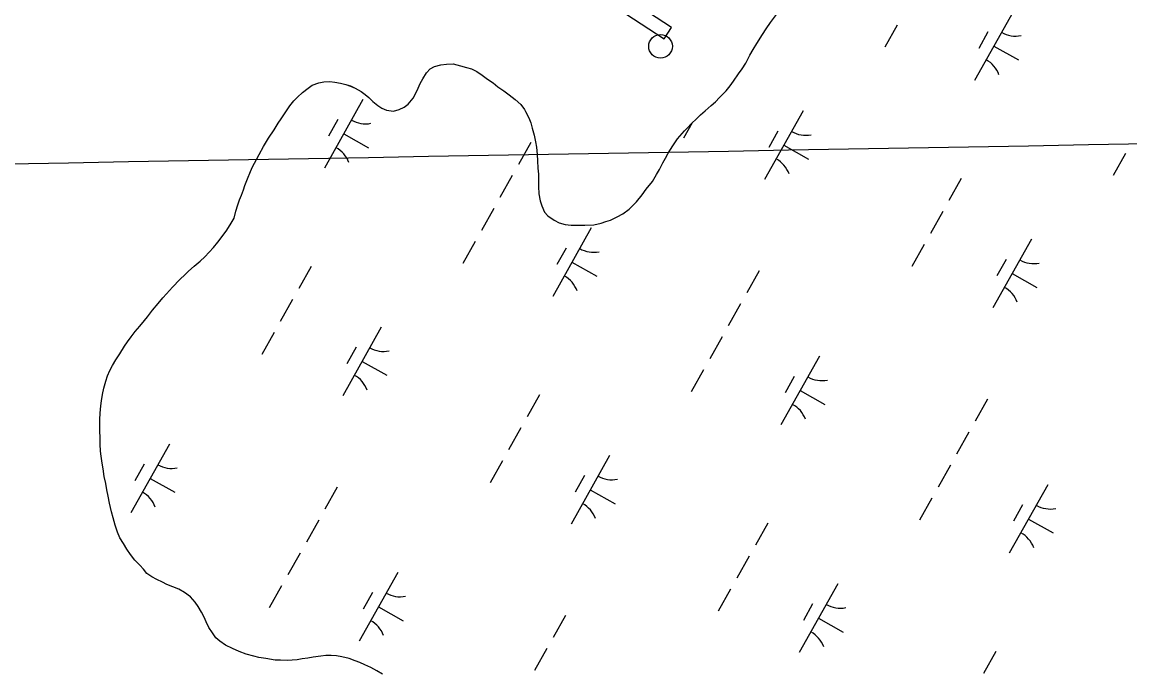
# Model space of a CAD drawing. Extents: x 3913936 to 3933962, y 195330 to 217741.
# Drawn here: x 3928086 to 3928789, y 205420 to 205834 of the extents above; entities that cross this region are included whole.
import ezdxf

# ---------------------------------------------------------------- set-up
doc = ezdxf.new("R2010")
doc.units = 0
for name, color, linetype in [('V-CHAN-DOCK', 7, 'Continuous'), ('V-DOMW-TANK', 7, 'Continuous'), ('V-GRID-MAJR', 7, 'Continuous'), ('V-TOPO-SHOR', 7, 'Continuous'), ('V-WETL-SWMP', 7, 'Continuous')]:
    doc.layers.add(name, color=color, linetype=linetype)

msp = doc.modelspace()

# ---------------------------------------------------------------- linework, layer by layer
at = {"layer": 'V-CHAN-DOCK'}
msp.add_lwpolyline([(3928469.29, 205839.26), (3928493.7, 205823.36), (3928498.42, 205830.6), (3928474, 205846.5)], close=True, dxfattribs=at)
at = {"layer": 'V-DOMW-TANK'}
msp.add_circle((3928491.38, 205818.59), 7.5, dxfattribs=at)
at = {"layer": 'V-GRID-MAJR'}
msp.add_spline([(3919352.04, 205590.79), (3919894.41, 205600.25), (3925219.37, 205693.59), (3930096.8, 205779.76)], degree=3, dxfattribs=at)
at = {"layer": 'V-TOPO-SHOR'}
for points in [[(3928405.58, 205777.25), (3928407.76, 205773.09), (3928408.94, 205770.12), (3928409.93, 205766.55), (3928411.12, 205762.2), (3928411.91, 205758.04), (3928412.5, 205754.67), (3928413.09, 205749.92), (3928413.28, 205745.96), (3928413.48, 205741.21), (3928413.87, 205737.45), (3928413.87, 205733.1), (3928413.87, 205729.53), (3928414.06, 205724.98), (3928414.85, 205720.43), (3928416.04, 205717.26), (3928417.62, 205713.3), (3928419.79, 205710.92), (3928423.75, 205708.15), (3928426.92, 205706.56), (3928430.87, 205705.57), (3928434.64, 205704.97), (3928439.19, 205704.97), (3928443.35, 205704.97), (3928449.09, 205705.36), (3928453.64, 205706.35), (3928456.61, 205707.33), (3928459.58, 205708.32), (3928463.74, 205710.3), (3928467.5, 205712.27), (3928471.46, 205715.24), (3928476.22, 205719.79), (3928479.78, 205724.34), (3928482.36, 205727.9), (3928486.32, 205732.85), (3928488.9, 205737.2), (3928490.68, 205740.37), (3928492.86, 205744.72), (3928494.45, 205747.69), (3928496.23, 205750.86), (3928499.2, 205755.41), (3928502.18, 205759.96), (3928506.53, 205764.91), (3928508.71, 205767.08), (3928510.89, 205769.45), (3928514.46, 205772.82), (3928516.83, 205775.19), (3928519.81, 205777.57), (3928523.57, 205780.93), (3928526.34, 205783.3), (3928528.92, 205786.07), (3928533.08, 205790.42), (3928535.65, 205793.59), (3928537.83, 205796.56), (3928541, 205801.11), (3928543.18, 205804.27), (3928545.56, 205807.84), (3928548.14, 205812.98), (3928550.32, 205816.54), (3928552.5, 205820.3), (3928556.06, 205826.04), (3928558.44, 205829.8), (3928561.21, 205833.76), (3928564.98, 205838.7)], [(3928294.42, 205793.41), (3928297.45, 205792.12), (3928301.15, 205789.92), (3928303.79, 205787.98), (3928306.17, 205786.04), (3928308.68, 205783.57), (3928311.73, 205780.97), (3928314.37, 205779.29), (3928317.27, 205778.01), (3928321.73, 205777.52), (3928325.4, 205778.47), (3928328.53, 205779.95), (3928331.14, 205781.94), (3928334.25, 205785.77), (3928335.8, 205788.41), (3928337.47, 205792.1), (3928338.76, 205795), (3928340.3, 205797.9), (3928342.76, 205801.73), (3928344.97, 205804.24), (3928347.84, 205805.85), (3928351.77, 205806.93), (3928355.44, 205807.36), (3928359.64, 205807.4), (3928364.37, 205806.26), (3928368.05, 205805.25), (3928371.34, 205804.23), (3928374.77, 205802.55), (3928378.07, 205800.35), (3928381.5, 205797.76), (3928385.07, 205795.43), (3928388.11, 205792.97), (3928391.81, 205790.38), (3928395.25, 205787.79), (3928399.08, 205784.8), (3928402.65, 205781.56), (3928404.91, 205778.56), (3928405.58, 205777.25)], [(3928195.79, 205465.76), (3928192.75, 205469.01), (3928189.05, 205471.73), (3928185.48, 205473.93), (3928181.67, 205475.47), (3928177.85, 205477.01), (3928175.08, 205478.29), (3928171.52, 205480.1), (3928168.22, 205481.77), (3928165.18, 205483.98), (3928162.93, 205486.58), (3928160.67, 205489.18), (3928157.5, 205492.43), (3928154.71, 205495.95), (3928152.44, 205499.34), (3928150.18, 205502.99), (3928148.04, 205506.52), (3928146.57, 205510.18), (3928144.95, 205514.62), (3928143.73, 205519.33), (3928142.64, 205523.13), (3928141.41, 205528.5), (3928140.45, 205532.95), (3928139.76, 205537.01), (3928139.06, 205541.07), (3928137.97, 205545.52), (3928137.4, 205550.24), (3928136.71, 205553.91), (3928136.01, 205558.49), (3928135.72, 205561.64), (3928135.42, 205566.1), (3928135.38, 205570.17), (3928135.21, 205574.36), (3928135.31, 205578.04), (3928135.27, 205581.71), (3928135.36, 205585.78), (3928135.85, 205590.25), (3928136.21, 205593.53), (3928136.96, 205597.47), (3928137.71, 205601.55), (3928138.98, 205606.02), (3928140.13, 205609.31), (3928141.54, 205612.74), (3928143.22, 205616.03), (3928145.41, 205619.6), (3928147.87, 205623.43), (3928150.84, 205628.18), (3928152.79, 205630.95), (3928155.25, 205634.25), (3928157.71, 205637.56), (3928160.57, 205641), (3928163.55, 205644.57), (3928165.5, 205646.95), (3928168.74, 205651.04), (3928172.37, 205655.41), (3928175.22, 205658.98), (3928177.56, 205661.49), (3928181.33, 205665.73), (3928186.14, 205670.63), (3928189.39, 205673.67), (3928191.6, 205675.92), (3928195.24, 205679.11), (3928198.89, 205682.29), (3928201.88, 205684.94), (3928204.74, 205687.86), (3928207.34, 205690.77), (3928210.19, 205694.21), (3928213.04, 205697.91), (3928215.89, 205701.87), (3928218.74, 205706.23), (3928220.55, 205709.39), (3928221.68, 205714), (3928222.83, 205717.94), (3928223.98, 205721.1), (3928225.13, 205724), (3928226.41, 205727.42), (3928227.44, 205730.32), (3928228.97, 205734.53), (3928230.9, 205739.14), (3928232.31, 205742.04), (3928234.76, 205746.79), (3928236.44, 205749.96), (3928239.28, 205754.97), (3928242.38, 205760.25), (3928245.87, 205765.66), (3928248.59, 205769.88), (3928250.4, 205772.65), (3928253.37, 205777.01), (3928255.96, 205780.71), (3928258.56, 205784.02), (3928260.77, 205786.4), (3928264.02, 205789.32), (3928267.54, 205792.1), (3928270.14, 205793.83), (3928274.33, 205795.45), (3928277.47, 205796), (3928281.27, 205796.3), (3928284.56, 205795.81), (3928288.11, 205795.18), (3928291.4, 205794.29), (3928294.42, 205793.41)], [(3928314.71, 205420.03), (3928311.15, 205422.1), (3928307.32, 205424.16), (3928303.63, 205425.96), (3928300.34, 205427.38), (3928297.44, 205428.4), (3928293.62, 205429.94), (3928288.89, 205431.07), (3928285.6, 205431.57), (3928282.19, 205431.8), (3928278.78, 205431.77), (3928275.63, 205431.47), (3928270.78, 205430.77), (3928267.38, 205430.21), (3928263.84, 205429.66), (3928260.56, 205429.1), (3928257.42, 205428.81), (3928254.14, 205428.65), (3928249.94, 205428.87), (3928246.53, 205428.97), (3928240.61, 205429.83), (3928236.14, 205430.58), (3928232.99, 205431.34), (3928228.12, 205432.6), (3928223.65, 205434.27), (3928219.43, 205436.2), (3928215.08, 205438.39), (3928211.51, 205440.85), (3928209, 205443.05), (3928206.74, 205446.31), (3928204.47, 205449.7), (3928202.87, 205453.23), (3928201.53, 205456.1), (3928199.92, 205459.37), (3928197.79, 205462.89), (3928195.79, 205465.76)]]:
    msp.add_lwpolyline(points, dxfattribs=at)
at = {"layer": 'V-WETL-SWMP'}
for p, q in [((3928715.36, 205840.55), (3928690.86, 205796.96)), ((3928558.44, 205829.8), (3928561.22, 205833.76)), ((3928561.22, 205833.76), (3928564.98, 205838.7)), ((3928556.06, 205826.04), (3928558.44, 205829.8)), ((3928641.68, 205831.98), (3928633.84, 205818.03)), ((3928699.33, 205827.77), (3928693.45, 205817.31)), ((3928550.32, 205816.54), (3928552.5, 205820.3)), ((3928552.5, 205820.3), (3928556.06, 205826.04)), ((3928545.56, 205807.84), (3928548.14, 205812.98)), ((3928548.14, 205812.98), (3928550.32, 205816.54)), ((3928703.11, 205818.76), (3928718.8, 205809.94)), ((3928344.97, 205804.24), (3928347.84, 205805.85)), ((3928347.84, 205805.85), (3928351.77, 205806.93)), ((3928351.77, 205806.93), (3928355.44, 205807.36)), ((3928355.44, 205807.36), (3928359.64, 205807.4)), ((3928359.64, 205807.4), (3928364.37, 205806.26)), ((3928364.37, 205806.26), (3928368.05, 205805.25)), ((3928368.05, 205805.25), (3928371.34, 205804.23)), ((3928543.18, 205804.27), (3928545.56, 205807.84)), ((3928340.3, 205797.9), (3928342.76, 205801.73)), ((3928342.76, 205801.73), (3928344.97, 205804.24)), ((3928371.34, 205804.23), (3928374.77, 205802.55)), ((3928374.77, 205802.55), (3928378.07, 205800.35)), ((3928378.07, 205800.35), (3928381.51, 205797.76)), ((3928537.83, 205796.56), (3928541, 205801.11)), ((3928541, 205801.11), (3928543.18, 205804.27)), ((3928264.02, 205789.32), (3928267.54, 205792.1)), ((3928267.54, 205792.1), (3928270.14, 205793.83)), ((3928270.14, 205793.83), (3928274.33, 205795.45)), ((3928274.33, 205795.45), (3928277.47, 205796)), ((3928277.47, 205796), (3928281.27, 205796.3)), ((3928281.27, 205796.3), (3928284.56, 205795.81)), ((3928284.56, 205795.81), (3928288.11, 205795.18)), ((3928288.11, 205795.18), (3928291.4, 205794.3)), ((3928291.4, 205794.3), (3928294.42, 205793.4)), ((3928294.42, 205793.4), (3928297.45, 205792.12)), ((3928297.45, 205792.12), (3928301.15, 205789.93)), ((3928335.8, 205788.41), (3928337.47, 205792.1)), ((3928337.47, 205792.1), (3928338.76, 205795)), ((3928338.76, 205795), (3928340.3, 205797.9)), ((3928381.51, 205797.76), (3928385.07, 205795.43)), ((3928385.07, 205795.43), (3928388.11, 205792.97)), ((3928388.11, 205792.97), (3928391.81, 205790.38)), ((3928533.08, 205790.42), (3928535.65, 205793.59)), ((3928535.65, 205793.59), (3928537.83, 205796.56)), ((3928255.96, 205780.71), (3928258.56, 205784.02)), ((3928258.56, 205784.02), (3928260.77, 205786.4)), ((3928260.77, 205786.4), (3928264.02, 205789.32)), ((3928302.39, 205784.81), (3928277.89, 205741.22)), ((3928301.15, 205789.93), (3928303.79, 205787.98)), ((3928303.79, 205787.98), (3928306.17, 205786.04)), ((3928306.17, 205786.04), (3928308.68, 205783.57)), ((3928331.14, 205781.94), (3928334.25, 205785.77)), ((3928334.25, 205785.77), (3928335.8, 205788.41)), ((3928391.81, 205790.38), (3928395.25, 205787.79)), ((3928395.25, 205787.79), (3928399.08, 205784.8)), ((3928399.08, 205784.8), (3928402.65, 205781.56)), ((3928526.34, 205783.3), (3928528.92, 205786.07)), ((3928528.92, 205786.07), (3928533.08, 205790.42)), ((3928250.4, 205772.65), (3928253.37, 205777.01)), ((3928253.37, 205777.01), (3928255.96, 205780.71)), ((3928308.68, 205783.57), (3928311.73, 205780.97)), ((3928311.73, 205780.97), (3928314.37, 205779.29)), ((3928314.37, 205779.29), (3928317.27, 205778)), ((3928317.27, 205778), (3928321.73, 205777.52)), ((3928321.73, 205777.52), (3928325.4, 205778.47)), ((3928325.4, 205778.47), (3928328.53, 205779.95)), ((3928328.53, 205779.95), (3928331.14, 205781.94)), ((3928402.65, 205781.56), (3928404.91, 205778.56)), ((3928404.91, 205778.56), (3928405.58, 205777.25)), ((3928405.58, 205777.25), (3928407.76, 205773.09)), ((3928516.83, 205775.19), (3928519.81, 205777.57)), ((3928519.81, 205777.57), (3928523.57, 205780.93)), ((3928523.57, 205780.93), (3928526.34, 205783.3)), ((3928582, 205777.59), (3928557.49, 205734.01)), ((3928245.87, 205765.66), (3928248.58, 205769.88)), ((3928248.58, 205769.88), (3928250.4, 205772.65)), ((3928286.36, 205772.03), (3928280.48, 205761.57)), ((3928407.76, 205773.09), (3928408.95, 205770.12)), ((3928408.95, 205770.12), (3928409.93, 205766.55)), ((3928511.57, 205770.1), (3928506.06, 205760.29)), ((3928510.89, 205769.46), (3928514.46, 205772.82)), ((3928514.46, 205772.82), (3928516.83, 205775.19)), ((3928242.38, 205760.25), (3928245.87, 205765.66)), ((3928290.14, 205763.02), (3928305.83, 205754.2)), ((3928409.93, 205766.55), (3928411.12, 205762.2)), ((3928502.18, 205759.96), (3928506.53, 205764.9)), ((3928506.53, 205764.9), (3928508.71, 205767.08)), ((3928508.71, 205767.08), (3928510.89, 205769.46)), ((3928565.96, 205764.81), (3928560.08, 205754.35)), ((3928239.28, 205754.97), (3928242.38, 205760.25)), ((3928408.99, 205757.49), (3928401.15, 205743.55)), ((3928411.12, 205762.2), (3928411.91, 205758.04)), ((3928411.91, 205758.04), (3928412.5, 205754.67)), ((3928499.2, 205755.41), (3928502.18, 205759.96)), ((3928569.74, 205755.8), (3928585.44, 205746.98)), ((3928234.76, 205746.79), (3928236.44, 205749.96)), ((3928236.44, 205749.96), (3928239.28, 205754.97)), ((3928412.5, 205754.67), (3928413.09, 205749.92)), ((3928413.09, 205749.92), (3928413.28, 205745.96)), ((3928494.45, 205747.69), (3928496.23, 205750.86)), ((3928496.23, 205750.86), (3928499.2, 205755.41)), ((3928786.67, 205750.47), (3928778.83, 205736.53)), ((3928230.9, 205739.14), (3928232.31, 205742.04)), ((3928232.31, 205742.04), (3928234.76, 205746.79)), ((3928413.28, 205745.96), (3928413.48, 205741.21)), ((3928490.68, 205740.37), (3928492.86, 205744.72)), ((3928492.86, 205744.72), (3928494.45, 205747.69)), ((3928228.97, 205734.53), (3928230.9, 205739.14)), ((3928397.23, 205736.57), (3928389.39, 205722.63)), ((3928413.48, 205741.21), (3928413.87, 205737.45)), ((3928413.87, 205737.45), (3928413.87, 205733.1)), ((3928486.32, 205732.85), (3928488.9, 205737.2)), ((3928488.9, 205737.2), (3928490.68, 205740.37)), ((3928226.41, 205727.42), (3928227.44, 205730.32)), ((3928227.44, 205730.32), (3928228.97, 205734.53)), ((3928413.87, 205733.1), (3928413.87, 205729.53)), ((3928413.87, 205729.53), (3928414.06, 205724.98)), ((3928479.78, 205724.34), (3928482.36, 205727.9)), ((3928482.36, 205727.9), (3928486.32, 205732.85)), ((3928682.42, 205734.57), (3928674.58, 205720.62)), ((3928222.83, 205717.94), (3928223.98, 205721.1)), ((3928223.98, 205721.1), (3928225.13, 205724)), ((3928225.13, 205724), (3928226.41, 205727.42)), ((3928414.06, 205724.98), (3928414.85, 205720.43)), ((3928476.22, 205719.79), (3928479.78, 205724.34)), ((3928220.55, 205709.39), (3928221.68, 205714)), ((3928221.68, 205714), (3928222.83, 205717.94)), ((3928385.46, 205715.65), (3928377.62, 205701.71)), ((3928414.85, 205720.43), (3928416.04, 205717.26)), ((3928416.04, 205717.26), (3928417.62, 205713.3)), ((3928467.5, 205712.28), (3928471.46, 205715.24)), ((3928471.46, 205715.24), (3928476.22, 205719.79)), ((3928670.66, 205713.64), (3928662.82, 205699.7)), ((3928218.74, 205706.23), (3928220.55, 205709.39)), ((3928417.62, 205713.3), (3928419.79, 205710.92)), ((3928419.79, 205710.92), (3928423.75, 205708.15)), ((3928423.75, 205708.15), (3928426.92, 205706.56)), ((3928426.92, 205706.56), (3928430.88, 205705.57)), ((3928453.64, 205706.35), (3928456.61, 205707.33)), ((3928456.61, 205707.33), (3928459.58, 205708.32)), ((3928459.58, 205708.32), (3928463.74, 205710.3)), ((3928463.74, 205710.3), (3928467.5, 205712.28)), ((3928213.04, 205697.91), (3928215.89, 205701.87)), ((3928215.89, 205701.87), (3928218.74, 205706.23)), ((3928447.39, 205703.3), (3928422.89, 205659.72)), ((3928430.88, 205705.57), (3928434.64, 205704.97)), ((3928434.64, 205704.97), (3928439.19, 205704.97)), ((3928439.19, 205704.97), (3928443.35, 205704.97)), ((3928443.35, 205704.97), (3928449.09, 205705.36)), ((3928449.09, 205705.36), (3928453.64, 205706.35)), ((3928207.34, 205690.77), (3928210.19, 205694.21)), ((3928210.19, 205694.21), (3928213.04, 205697.91)), ((3928373.7, 205694.73), (3928365.86, 205680.78)), ((3928658.9, 205692.72), (3928651.06, 205678.78)), ((3928726.99, 205696.08), (3928702.49, 205652.5)), ((3928201.88, 205684.94), (3928204.74, 205687.86)), ((3928204.74, 205687.86), (3928207.34, 205690.77)), ((3928431.36, 205690.52), (3928425.48, 205680.06)), ((3928191.6, 205675.93), (3928195.24, 205679.11)), ((3928195.24, 205679.11), (3928198.89, 205682.29)), ((3928198.89, 205682.29), (3928201.88, 205684.94)), ((3928269.45, 205678.83), (3928261.61, 205664.88)), ((3928435.14, 205681.51), (3928450.83, 205672.69)), ((3928710.96, 205683.3), (3928705.08, 205672.84)), ((3928186.14, 205670.63), (3928189.39, 205673.67)), ((3928189.39, 205673.67), (3928191.6, 205675.93)), ((3928553.98, 205675.99), (3928546.14, 205662.04)), ((3928714.74, 205674.29), (3928730.43, 205665.47)), ((3928177.56, 205661.49), (3928181.33, 205665.73)), ((3928181.33, 205665.73), (3928186.14, 205670.63)), ((3928172.37, 205655.41), (3928175.23, 205658.98)), ((3928175.23, 205658.98), (3928177.56, 205661.49)), ((3928257.69, 205657.9), (3928249.85, 205643.96)), ((3928165.5, 205646.95), (3928168.74, 205651.04)), ((3928168.74, 205651.04), (3928172.37, 205655.41)), ((3928542.22, 205655.06), (3928534.38, 205641.12)), ((3928160.57, 205641), (3928163.55, 205644.57)), ((3928163.55, 205644.57), (3928165.5, 205646.95)), ((3928155.25, 205634.25), (3928157.71, 205637.56)), ((3928157.71, 205637.56), (3928160.57, 205641)), ((3928245.93, 205636.98), (3928238.09, 205623.04)), ((3928314.02, 205640.34), (3928289.52, 205596.76)), ((3928150.84, 205628.18), (3928152.79, 205630.95)), ((3928152.79, 205630.95), (3928155.25, 205634.25)), ((3928530.46, 205634.14), (3928522.62, 205620.2)), ((3928145.41, 205619.6), (3928147.87, 205623.43)), ((3928147.87, 205623.43), (3928150.84, 205628.18)), ((3928297.99, 205627.56), (3928292.11, 205617.1)), ((3928141.54, 205612.74), (3928143.22, 205616.03)), ((3928143.22, 205616.03), (3928145.41, 205619.6)), ((3928301.77, 205618.55), (3928317.46, 205609.73)), ((3928592.39, 205621.79), (3928567.89, 205578.21)), ((3928138.98, 205606.02), (3928140.13, 205609.31)), ((3928140.13, 205609.31), (3928141.54, 205612.74)), ((3928518.7, 205613.22), (3928510.86, 205599.28)), ((3928576.35, 205609.01), (3928570.47, 205598.55)), ((3928136.96, 205597.47), (3928137.71, 205601.55)), ((3928137.71, 205601.55), (3928138.98, 205606.02)), ((3928136.21, 205593.53), (3928136.96, 205597.47)), ((3928414.45, 205597.32), (3928406.61, 205583.37)), ((3928580.14, 205600), (3928595.83, 205591.18)), ((3928698.98, 205594.48), (3928691.14, 205580.53)), ((3928135.36, 205585.78), (3928135.85, 205590.25)), ((3928135.85, 205590.25), (3928136.21, 205593.53)), ((3928135.27, 205581.71), (3928135.36, 205585.78)), ((3928135.31, 205578.04), (3928135.27, 205581.71)), ((3928135.21, 205574.36), (3928135.31, 205578.04)), ((3928135.38, 205570.17), (3928135.21, 205574.36)), ((3928402.69, 205576.4), (3928394.84, 205562.45)), ((3928687.22, 205573.56), (3928679.38, 205559.61)), ((3928135.42, 205566.1), (3928135.38, 205570.17)), ((3928135.72, 205561.64), (3928135.42, 205566.1)), ((3928179.42, 205566.05), (3928154.92, 205522.47)), ((3928136.01, 205558.49), (3928135.72, 205561.64)), ((3928459.02, 205558.83), (3928434.52, 205515.25)), ((3928136.71, 205553.91), (3928136.01, 205558.49)), ((3928137.4, 205550.24), (3928136.71, 205553.91)), ((3928163.38, 205553.27), (3928157.5, 205542.81)), ((3928390.92, 205555.47), (3928383.08, 205541.53)), ((3928675.46, 205552.63), (3928667.62, 205538.69)), ((3928137.97, 205545.52), (3928137.4, 205550.24)), ((3928139.06, 205541.07), (3928137.97, 205545.52)), ((3928442.99, 205546.05), (3928437.11, 205535.59)), ((3928139.76, 205537.01), (3928139.06, 205541.07)), ((3928167.17, 205544.26), (3928182.86, 205535.44)), ((3928286.01, 205538.74), (3928278.17, 205524.79)), ((3928737.39, 205540.28), (3928712.89, 205496.7)), ((3928140.45, 205532.95), (3928139.76, 205537.01)), ((3928141.41, 205528.5), (3928140.45, 205532.95)), ((3928446.77, 205537.04), (3928462.46, 205528.22)), ((3928663.7, 205531.71), (3928655.86, 205517.77)), ((3928142.64, 205523.13), (3928141.41, 205528.5)), ((3928721.35, 205527.5), (3928715.47, 205517.04)), ((3928143.73, 205519.33), (3928142.64, 205523.13)), ((3928144.95, 205514.62), (3928143.73, 205519.33)), ((3928274.25, 205517.81), (3928266.41, 205503.87)), ((3928725.14, 205518.49), (3928740.83, 205509.67)), ((3928146.57, 205510.18), (3928144.95, 205514.62)), ((3928148.05, 205506.52), (3928146.57, 205510.18)), ((3928559.44, 205515.81), (3928551.6, 205501.86)), ((3928150.18, 205502.99), (3928148.05, 205506.52)), ((3928152.44, 205499.34), (3928150.18, 205502.99)), ((3928154.71, 205495.95), (3928152.44, 205499.34)), ((3928157.49, 205492.43), (3928154.71, 205495.95)), ((3928262.49, 205496.89), (3928254.65, 205482.95)), ((3928160.67, 205489.18), (3928157.49, 205492.43)), ((3928162.93, 205486.58), (3928160.67, 205489.18)), ((3928547.68, 205494.89), (3928539.84, 205480.94)), ((3928165.18, 205483.98), (3928162.93, 205486.58)), ((3928168.22, 205481.77), (3928165.18, 205483.98)), ((3928171.52, 205480.1), (3928168.22, 205481.77)), ((3928324.42, 205484.54), (3928299.92, 205440.96)), ((3928175.08, 205478.29), (3928171.52, 205480.1)), ((3928177.85, 205477.01), (3928175.08, 205478.29)), ((3928181.67, 205475.47), (3928177.85, 205477.01)), ((3928185.48, 205473.93), (3928181.67, 205475.47)), ((3928250.73, 205475.97), (3928242.89, 205462.03)), ((3928604.02, 205477.32), (3928579.52, 205433.74)), ((3928189.05, 205471.73), (3928185.48, 205473.93)), ((3928192.75, 205469.01), (3928189.05, 205471.73)), ((3928195.79, 205465.76), (3928192.75, 205469.01)), ((3928308.38, 205471.76), (3928302.5, 205461.3)), ((3928535.92, 205473.96), (3928528.08, 205460.02)), ((3928197.79, 205462.89), (3928195.79, 205465.76)), ((3928199.92, 205459.37), (3928197.79, 205462.89)), ((3928312.17, 205462.75), (3928327.86, 205453.93)), ((3928587.98, 205464.54), (3928582.1, 205454.08)), ((3928201.53, 205456.1), (3928199.92, 205459.37)), ((3928202.87, 205453.23), (3928201.53, 205456.1)), ((3928204.47, 205449.7), (3928202.87, 205453.23)), ((3928431.01, 205457.23), (3928423.17, 205443.28)), ((3928591.77, 205455.53), (3928607.46, 205446.71)), ((3928206.74, 205446.31), (3928204.47, 205449.7)), ((3928209, 205443.05), (3928206.74, 205446.31)), ((3928211.51, 205440.85), (3928209, 205443.05)), ((3928215.08, 205438.39), (3928211.51, 205440.85)), ((3928219.43, 205436.2), (3928215.08, 205438.39)), ((3928223.65, 205434.27), (3928219.43, 205436.2)), ((3928228.12, 205432.6), (3928223.65, 205434.27)), ((3928232.99, 205431.34), (3928228.12, 205432.6)), ((3928419.25, 205436.31), (3928411.41, 205422.36)), ((3928704.44, 205434.3), (3928696.6, 205420.35)), ((3928236.15, 205430.58), (3928232.99, 205431.34)), ((3928240.61, 205429.83), (3928236.15, 205430.58)), ((3928246.53, 205428.97), (3928240.61, 205429.83)), ((3928249.94, 205428.87), (3928246.53, 205428.97)), ((3928254.14, 205428.65), (3928249.94, 205428.87)), ((3928257.42, 205428.81), (3928254.14, 205428.65)), ((3928260.56, 205429.1), (3928257.42, 205428.81)), ((3928263.84, 205429.66), (3928260.56, 205429.1)), ((3928267.38, 205430.21), (3928263.84, 205429.66)), ((3928270.78, 205430.77), (3928267.38, 205430.21)), ((3928275.63, 205431.47), (3928270.78, 205430.77)), ((3928278.78, 205431.77), (3928275.63, 205431.47)), ((3928282.19, 205431.8), (3928278.78, 205431.77)), ((3928285.6, 205431.57), (3928282.19, 205431.8)), ((3928288.89, 205431.07), (3928285.6, 205431.57)), ((3928293.62, 205429.94), (3928288.89, 205431.07)), ((3928297.44, 205428.4), (3928293.62, 205429.94)), ((3928300.34, 205427.37), (3928297.44, 205428.4)), ((3928303.63, 205425.96), (3928300.34, 205427.37)), ((3928307.32, 205424.16), (3928303.63, 205425.96)), ((3928311.15, 205422.1), (3928307.32, 205424.16)), ((3928314.71, 205420.03), (3928311.15, 205422.1))]:
    msp.add_line(p, q, dxfattribs=at)
for centre, start, end in [((3928716.85, 205842.72), 239.88608, 281.42974), ((3928689.78, 205794.56), 19.88608, 61.42973), ((3928303.89, 205786.98), 239.88608, 281.42974), ((3928583.49, 205779.76), 239.88608, 281.42974), ((3928276.82, 205738.82), 19.88608, 61.42973), ((3928556.42, 205731.6), 19.88608, 61.42973), ((3928448.88, 205705.47), 239.88608, 281.42974), ((3928728.48, 205698.25), 239.88608, 281.42974), ((3928421.81, 205657.31), 19.88608, 61.42973), ((3928701.41, 205650.09), 19.88608, 61.42973), ((3928315.52, 205642.51), 239.88608, 281.42974), ((3928288.45, 205594.35), 19.88608, 61.42973), ((3928593.88, 205623.96), 239.88608, 281.42974), ((3928566.81, 205575.8), 19.88608, 61.42973), ((3928180.91, 205568.22), 239.88608, 281.42974), ((3928460.51, 205561), 239.88608, 281.42974), ((3928153.84, 205520.06), 19.88608, 61.42973), ((3928433.44, 205512.84), 19.88608, 61.42973), ((3928738.88, 205542.45), 239.88608, 281.42974), ((3928711.81, 205494.3), 19.88608, 61.42973), ((3928325.91, 205486.71), 239.88608, 281.42974), ((3928605.51, 205479.49), 239.88608, 281.42974), ((3928298.84, 205438.55), 19.88608, 61.42973), ((3928578.44, 205431.34), 19.88608, 61.42973)]:
    msp.add_arc(centre, 17.62, start, end, dxfattribs=at)

doc.saveas('drawing.dxf')
